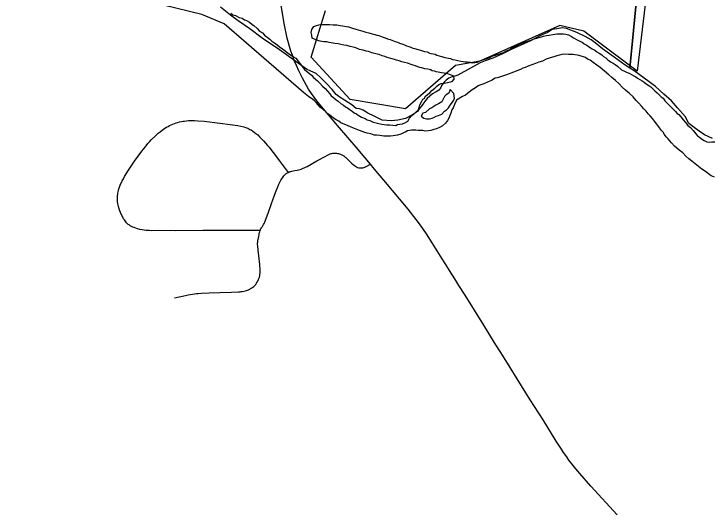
# Model space of a CAD drawing. Extents: x -1.4 to 35.4, y 0 to 22.
# Drawn here: x 20.238 to 20.949, y 15.379 to 15.887 of the extents above; entities that cross this region are included whole.
import ezdxf

# ---------------------------------------------------------------- set-up
doc = ezdxf.new("R2010")
doc.units = 0
for name, color, linetype in [('GM_X_Corporation', 7, 'Continuous'), ('GM_X_County_Road', 7, 'Continuous'), ('GM_X_Major_River', 7, 'Continuous'), ('GM_X_Minor_Lake', 7, 'Continuous'), ('GM_X_Section', 7, 'Continuous'), ('GM_X_Township_Road', 7, 'Continuous')]:
    doc.layers.add(name, color=color, linetype=linetype)

msp = doc.modelspace()

# ---------------------------------------------------------------- linework, layer by layer
at = {"layer": 'GM_X_Corporation'}
msp.add_lwpolyline([(20.88931, 15.96809), (20.87273, 15.82912), (20.81834, 15.86974), (20.79407, 15.87575), (20.7125, 15.83929), (20.68793, 15.83469), (20.63679, 15.79087), (20.58056, 15.80019), (20.54093, 15.84332), (20.55529, 15.89099)], dxfattribs=at)
at = {"layer": 'GM_X_County_Road'}
for points in [[(20.60123, 15.73423), (20.58677, 15.75151), (20.57831, 15.76146), (20.56779, 15.77362), (20.55299, 15.79113), (20.54649, 15.79902), (20.54379, 15.80264), (20.54124, 15.80626), (20.53819, 15.81086), (20.53598, 15.81456), (20.534, 15.81809), (20.53195, 15.82195), (20.52997, 15.8259), (20.52833, 15.82927), (20.52578, 15.83486), (20.52364, 15.83996), (20.52167, 15.84522), (20.52019, 15.84957), (20.51871, 15.85418), (20.51773, 15.85779), (20.5165, 15.86273), (20.51526, 15.86782), (20.51427, 15.87251), (20.51329, 15.87769), (20.5095, 15.9003)], [(20.85241, 15.37694), (20.82549, 15.40642), (20.81439, 15.419), (20.8102, 15.42393), (20.80617, 15.42895), (20.80329, 15.43289), (20.80108, 15.43602), (20.79787, 15.44054), (20.79557, 15.44399), (20.79031, 15.45221), (20.77691, 15.47391), (20.76392, 15.4943), (20.7506, 15.51567), (20.74329, 15.52718), (20.7355, 15.53966), (20.72733, 15.55283), (20.71652, 15.57022), (20.69749, 15.60076), (20.69126, 15.61071), (20.68702, 15.6175), (20.68184, 15.62591), (20.67782, 15.63217), (20.67416, 15.63799), (20.66914, 15.64604), (20.66413, 15.65418), (20.65829, 15.66319), (20.65525, 15.66766), (20.65213, 15.67202), (20.64777, 15.67786), (20.63945, 15.68832), (20.61481, 15.71813), (20.60527, 15.72939), (20.60123, 15.73423)]]:
    msp.add_lwpolyline(points, dxfattribs=at)
at = {"layer": 'GM_X_Major_River'}
for points in [[(20.53299, 15.80732), (20.45215, 15.87717), (20.42966, 15.88679), (20.39053, 15.89641), (20.3782, 15.90352), (20.35079, 15.92918), (20.32642, 15.95552), (20.30198, 15.96253), (20.28028, 15.95696), (20.21154, 15.93012)], [(20.58619, 15.85272), (20.58354, 15.85351), (20.58051, 15.85432), (20.5771, 15.85513), (20.57407, 15.85555), (20.57105, 15.85635), (20.56839, 15.85677), (20.56498, 15.8572), (20.56309, 15.85761), (20.5612, 15.85801), (20.5593, 15.85842), (20.55665, 15.85884), (20.55361, 15.85888), (20.55172, 15.85929), (20.54983, 15.8597), (20.54642, 15.86051), (20.54416, 15.86168), (20.54189, 15.86285), (20.54155, 15.8659), (20.54083, 15.86857), (20.54162, 15.87159), (20.54356, 15.87461), (20.54623, 15.87571), (20.54852, 15.87643), (20.55232, 15.87676), (20.5546, 15.87673), (20.55687, 15.87669), (20.55953, 15.87665), (20.56332, 15.87622), (20.56522, 15.87619), (20.56712, 15.87617), (20.57053, 15.87574), (20.5728, 15.87533), (20.57886, 15.8741), (20.58302, 15.8729), (20.58642, 15.87171), (20.5887, 15.8713), (20.59096, 15.87051), (20.59361, 15.86971), (20.59664, 15.8689), (20.59967, 15.8681), (20.60307, 15.86729), (20.60572, 15.86649), (20.60761, 15.86571), (20.60988, 15.86529), (20.61328, 15.86411), (20.61631, 15.86292), (20.61857, 15.86213), (20.62122, 15.86133), (20.62462, 15.86014), (20.62651, 15.85936), (20.62878, 15.85856), (20.63067, 15.85778), (20.63407, 15.85659), (20.63596, 15.8558), (20.63785, 15.85501), (20.64012, 15.85422), (20.64238, 15.85343), (20.64427, 15.85264), (20.64616, 15.85223), (20.64995, 15.85104), (20.65222, 15.85063), (20.65411, 15.84984), (20.65638, 15.84905), (20.65903, 15.84863), (20.66129, 15.84746), (20.66318, 15.84705), (20.66508, 15.84664), (20.66697, 15.84624), (20.66886, 15.84545), (20.67113, 15.84465), (20.67378, 15.84386), (20.6768, 15.84305), (20.68286, 15.84183), (20.68475, 15.84104), (20.6874, 15.84062), (20.69005, 15.83983), (20.69308, 15.8394), (20.69574, 15.83898), (20.69763, 15.83858), (20.69953, 15.83855), (20.70256, 15.83813), (20.70483, 15.83771), (20.70749, 15.83805), (20.70977, 15.8384), (20.71168, 15.83913), (20.71473, 15.84023), (20.71664, 15.84096), (20.72007, 15.84205), (20.72198, 15.84279), (20.7258, 15.84463), (20.72846, 15.84535), (20.73037, 15.84608), (20.73266, 15.84681), (20.73457, 15.84754), (20.73685, 15.84827), (20.73877, 15.84938), (20.74067, 15.85012), (20.74296, 15.85122), (20.74526, 15.85271), (20.74755, 15.85382)], [(20.74755, 15.85382), (20.75061, 15.85529), (20.75366, 15.85677), (20.75633, 15.85787), (20.75901, 15.85897), (20.76129, 15.8597), (20.76435, 15.8608), (20.76701, 15.86152), (20.7693, 15.86225), (20.7754, 15.86406), (20.7773, 15.86479), (20.78035, 15.8655), (20.78301, 15.86585), (20.78682, 15.86655), (20.7891, 15.8669), (20.791, 15.86725), (20.79366, 15.86722), (20.79594, 15.86718), (20.79783, 15.86715), (20.80011, 15.86674), (20.80275, 15.86594), (20.80577, 15.86438), (20.80803, 15.86321), (20.8118, 15.86087), (20.81445, 15.8597), (20.81671, 15.85852), (20.81897, 15.85697), (20.8216, 15.85541), (20.82424, 15.85348), (20.82688, 15.85192), (20.82951, 15.85036), (20.83177, 15.84881), (20.83403, 15.84726), (20.83667, 15.8457), (20.83855, 15.84415), (20.84081, 15.8426), (20.84306, 15.84067), (20.84569, 15.83873), (20.84833, 15.83717), (20.85022, 15.836), (20.85285, 15.83407), (20.85698, 15.83059), (20.86038, 15.82864), (20.86264, 15.82785), (20.86453, 15.82706), (20.86943, 15.82433), (20.87132, 15.82316), (20.8732, 15.822), (20.87546, 15.82044), (20.87772, 15.81927), (20.87998, 15.81772), (20.88186, 15.81617), (20.8845, 15.81461), (20.88676, 15.81306), (20.88863, 15.81114), (20.89088, 15.8092), (20.89313, 15.80689), (20.89538, 15.80458), (20.89726, 15.80303), (20.89914, 15.80148), (20.901, 15.7988), (20.90363, 15.7961), (20.90625, 15.7934), (20.90963, 15.78993), (20.91188, 15.788), (20.91337, 15.78608), (20.91526, 15.78491), (20.91713, 15.78261), (20.91975, 15.77953), (20.92199, 15.77684), (20.92423, 15.77377), (20.92724, 15.77182), (20.92986, 15.76875), (20.93248, 15.76529), (20.93435, 15.76336), (20.93623, 15.76182), (20.93924, 15.75949), (20.94112, 15.75832), (20.94376, 15.75715), (20.94642, 15.75673), (20.9487, 15.75708), (20.95173, 15.75703)], [(20.534, 15.83075), (20.54104, 15.82487), (20.54329, 15.82255), (20.54517, 15.82101), (20.54742, 15.81908), (20.54967, 15.81676), (20.55229, 15.81368), (20.55492, 15.81137), (20.55754, 15.80867), (20.55978, 15.80598), (20.56128, 15.80406), (20.56353, 15.80212), (20.56616, 15.79981), (20.56842, 15.79863), (20.57143, 15.79593), (20.57369, 15.79438), (20.57595, 15.79283), (20.57783, 15.79166), (20.58046, 15.78972), (20.58272, 15.78817), (20.5846, 15.78662), (20.58686, 15.78545), (20.58874, 15.78428), (20.59214, 15.78233), (20.59592, 15.78076), (20.5978, 15.77959), (20.60045, 15.7788), (20.60384, 15.77723), (20.60687, 15.77642), (20.6099, 15.77562), (20.61293, 15.7752), (20.6152, 15.77478), (20.61785, 15.77437), (20.62089, 15.77432), (20.62392, 15.7739), (20.62696, 15.77386), (20.62887, 15.77459), (20.63115, 15.77493), (20.63381, 15.77528), (20.6361, 15.77638), (20.63917, 15.77824), (20.6411, 15.78125), (20.64341, 15.78388), (20.64994, 15.78948), (20.65073, 15.79213), (20.65152, 15.79478), (20.65308, 15.7978), (20.65463, 15.80044), (20.65654, 15.80155), (20.65694, 15.80344), (20.65924, 15.80531), (20.66155, 15.80718), (20.66385, 15.80942), (20.66692, 15.81166), (20.66846, 15.81354), (20.67076, 15.8154), (20.67343, 15.8165), (20.67609, 15.81685), (20.678, 15.8172), (20.68257, 15.81827), (20.68447, 15.81863), (20.6864, 15.82088), (20.68605, 15.82392), (20.68341, 15.8251), (20.68001, 15.82629), (20.67812, 15.8267), (20.67622, 15.82711), (20.67357, 15.82752), (20.67016, 15.82795), (20.66827, 15.82836), (20.66638, 15.82915), (20.6641, 15.82956), (20.66221, 15.83035), (20.65957, 15.83114), (20.65654, 15.83157), (20.65351, 15.83237), (20.65162, 15.83278), (20.64935, 15.83357), (20.64708, 15.83436), (20.64481, 15.83515), (20.64254, 15.83595), (20.63876, 15.83714), (20.63574, 15.83794), (20.63309, 15.83874), (20.63044, 15.83954), (20.62779, 15.84034), (20.62553, 15.84113), (20.62325, 15.84154), (20.61834, 15.84313), (20.61569, 15.84393), (20.61304, 15.84473), (20.61002, 15.84591), (20.60813, 15.84632), (20.60548, 15.84712), (20.60245, 15.84792), (20.59905, 15.84911), (20.59678, 15.84952), (20.59375, 15.85033), (20.59185, 15.85073), (20.58996, 15.85114), (20.58619, 15.85272)], [(20.86465, 15.80654), (20.8609, 15.80963), (20.85752, 15.81272), (20.85452, 15.81618), (20.85077, 15.81966), (20.84701, 15.82275), (20.84401, 15.82545), (20.83499, 15.8328), (20.8316, 15.83513), (20.82784, 15.83785), (20.82483, 15.84017), (20.82219, 15.84135), (20.82031, 15.84289), (20.81804, 15.84368), (20.81578, 15.84448), (20.81388, 15.84489), (20.81161, 15.8453), (20.80934, 15.84571), (20.80744, 15.84612), (20.80554, 15.84615), (20.80289, 15.84618), (20.79909, 15.84624), (20.79605, 15.8459), (20.79377, 15.84555), (20.7911, 15.84483), (20.78805, 15.84374), (20.78424, 15.84265), (20.78004, 15.84119), (20.77622, 15.83935), (20.77279, 15.83826), (20.76936, 15.83679), (20.76555, 15.8357), (20.76174, 15.83424), (20.75868, 15.83276), (20.75639, 15.83203), (20.7541, 15.83093), (20.75181, 15.8302), (20.74952, 15.82909), (20.74685, 15.82799), (20.74418, 15.82689), (20.74075, 15.8258), (20.7377, 15.8247), (20.73465, 15.82361), (20.73274, 15.82287), (20.73007, 15.82215), (20.72817, 15.8218), (20.72435, 15.81957), (20.72091, 15.8181), (20.71671, 15.81626), (20.71366, 15.81517), (20.71099, 15.81407), (20.70831, 15.8122), (20.70486, 15.80997), (20.7018, 15.80774), (20.69796, 15.80475), (20.69491, 15.80328), (20.68879, 15.79956), (20.68683, 15.79503), (20.68527, 15.79164), (20.68411, 15.78975), (20.68293, 15.78635), (20.68214, 15.78408), (20.68135, 15.78181), (20.67979, 15.77879), (20.67748, 15.77617), (20.67441, 15.77355), (20.67135, 15.7717), (20.6683, 15.77022), (20.66563, 15.7695), (20.66258, 15.76878), (20.65992, 15.76844), (20.65688, 15.76811), (20.65461, 15.76852), (20.65233, 15.76855), (20.64967, 15.76859), (20.6474, 15.769), (20.64513, 15.76904), (20.64285, 15.76907), (20.64094, 15.76872), (20.63904, 15.76836), (20.63713, 15.76725), (20.63484, 15.76614), (20.63217, 15.76504), (20.62874, 15.76395), (20.62645, 15.7636), (20.62417, 15.76326), (20.62151, 15.76292), (20.61847, 15.76296), (20.61468, 15.76301), (20.61088, 15.76345), (20.60747, 15.76388), (20.60482, 15.76391), (20.60142, 15.7651), (20.59801, 15.76591), (20.59536, 15.76671), (20.59271, 15.76751), (20.59007, 15.76869), (20.58667, 15.76987), (20.58403, 15.77105), (20.581, 15.77224), (20.57836, 15.77341)], [(20.68247, 15.81029), (20.68168, 15.80841), (20.6809, 15.80652), (20.67823, 15.80504), (20.67668, 15.80316), (20.67552, 15.80128), (20.67396, 15.79788), (20.67051, 15.79565), (20.66784, 15.79455), (20.66363, 15.79157), (20.66134, 15.79084), (20.65712, 15.7871), (20.65445, 15.78638), (20.6529, 15.78336), (20.65553, 15.78104), (20.65818, 15.78063), (20.66121, 15.78058), (20.66388, 15.7813), (20.66579, 15.78204), (20.66808, 15.78314), (20.67037, 15.78387), (20.6738, 15.78534), (20.6765, 15.78834), (20.67879, 15.78983), (20.68072, 15.7917), (20.68227, 15.79434), (20.68458, 15.79735), (20.68613, 15.7996), (20.68691, 15.80149), (20.68621, 15.80644), (20.68247, 15.81029)], [(20.57836, 15.77341), (20.57119, 15.77656), (20.56893, 15.77811), (20.56629, 15.77967), (20.56365, 15.78122), (20.56139, 15.78278), (20.55876, 15.78509), (20.55576, 15.7878), (20.55313, 15.79011), (20.5505, 15.79205), (20.54788, 15.79475), (20.54601, 15.79706), (20.54413, 15.79898), (20.54225, 15.80053), (20.54037, 15.8017), (20.53811, 15.80325), (20.53299, 15.80732)], [(20.95166, 15.72093), (20.94827, 15.7225), (20.94525, 15.72445), (20.94224, 15.72677), (20.93848, 15.72911), (20.93509, 15.73181), (20.93171, 15.73452), (20.92833, 15.73723), (20.92532, 15.73993), (20.92232, 15.74264), (20.91932, 15.74572), (20.91556, 15.74843), (20.91294, 15.75113), (20.91068, 15.75268), (20.90768, 15.75615), (20.90619, 15.75807), (20.90431, 15.75999), (20.90245, 15.7623), (20.90058, 15.76461), (20.89909, 15.76691), (20.89721, 15.76883), (20.89498, 15.77229), (20.89273, 15.77498), (20.89049, 15.77805), (20.88825, 15.78074), (20.886, 15.78343), (20.88413, 15.78574), (20.88189, 15.78843), (20.87964, 15.79075), (20.87702, 15.79344), (20.8744, 15.79652), (20.87178, 15.79922), (20.86879, 15.80306), (20.86465, 15.80654)]]:
    msp.add_lwpolyline(points, dxfattribs=at)
at = {"layer": 'GM_X_Minor_Lake'}
msp.add_lwpolyline([(20.45898, 15.8882), (20.46122, 15.88664), (20.46386, 15.88583), (20.46761, 15.88387), (20.47063, 15.88305), (20.47288, 15.88149), (20.47513, 15.88069), (20.47814, 15.87912), (20.48075, 15.87679), (20.48262, 15.87562), (20.48598, 15.87252), (20.4882, 15.86983), (20.49121, 15.86825), (20.49344, 15.86593), (20.49605, 15.86361), (20.49867, 15.86166), (20.50091, 15.85972), (20.50277, 15.85817), (20.50465, 15.85738), (20.50839, 15.85427), (20.51176, 15.85193), (20.51399, 15.84999), (20.51661, 15.84767), (20.52035, 15.84532), (20.52298, 15.84375), (20.52522, 15.8422), (20.534, 15.83075)], dxfattribs=at)
at = {"layer": 'GM_X_Section'}
for points in [[(20.95168, 16.72111), (20.86533, 15.83207), (20.86045, 15.83517), (20.8492, 15.84328), (20.83759, 15.85178), (20.8301, 15.85795), (20.82598, 15.86103), (20.81998, 15.86453), (20.81132, 15.86845), (20.80078, 15.87239), (20.79624, 15.8732), (20.79093, 15.87215), (20.78637, 15.87146), (20.78141, 15.8685), (20.77378, 15.8652), (20.76424, 15.86004), (20.75357, 15.85527), (20.74519, 15.85161), (20.73565, 15.84682), (20.72574, 15.84242), (20.71813, 15.8395), (20.7128, 15.83768), (20.69027, 15.82514), (20.68723, 15.82404), (20.68457, 15.82333), (20.68113, 15.82186), (20.67846, 15.82001), (20.67615, 15.81777), (20.67384, 15.81477), (20.67266, 15.81176), (20.67074, 15.80989), (20.66806, 15.80804), (20.66424, 15.80583), (20.65887, 15.80135), (20.65618, 15.79799), (20.65386, 15.79461), (20.65077, 15.79087), (20.64921, 15.78787), (20.64386, 15.78453), (20.63699, 15.78084), (20.62902, 15.77907), (20.62219, 15.77841), (20.61311, 15.7793), (20.60484, 15.7832), (20.59845, 15.78632), (20.59395, 15.78942), (20.59018, 15.79061), (20.58677, 15.79104), (20.58229, 15.79489), (20.57478, 15.79955), (20.57028, 15.80226), (20.56616, 15.80535), (20.56206, 15.81034), (20.5561, 15.81686), (20.5505, 15.82262), (20.54602, 15.82685), (20.54037, 15.8292), (20.53618, 15.83116), (20.5227, 15.84074), (20.50847, 15.85082), (20.49086, 15.86283), (20.47851, 15.87212), (20.46653, 15.88026), (20.45866, 15.88607), (20.44857, 15.89418)], [(20.94949, 15.76041), (20.94121, 15.76431), (20.93597, 15.7678), (20.93072, 15.77166), (20.92548, 15.77591), (20.92179, 15.78278), (20.91396, 15.7916), (20.90763, 15.79888), (20.89978, 15.80581), (20.89157, 15.81351), (20.87995, 15.82201), (20.86983, 15.82935), (20.86533, 15.83207), (20.95168, 16.72111)]]:
    msp.add_lwpolyline(points, dxfattribs=at)
at = {"layer": 'GM_X_Township_Road'}
for points in [[(20.48883, 15.66669), (20.48328, 15.66669), (20.47054, 15.66669), (20.45114, 15.66689), (20.43067, 15.66673), (20.40313, 15.66657), (20.38587, 15.66665), (20.37823, 15.66657), (20.37576, 15.66665), (20.37296, 15.66685), (20.37064, 15.66714), (20.36861, 15.66747), (20.36633, 15.66792), (20.36409, 15.66846), (20.3623, 15.66903), (20.36055, 15.66969), (20.3593, 15.67022), (20.35792, 15.67092), (20.35671, 15.67162), (20.35545, 15.6724), (20.35453, 15.67302), (20.35361, 15.67373), (20.35272, 15.67462), (20.35198, 15.67553), (20.35129, 15.67651), (20.35061, 15.67758), (20.34992, 15.67865), (20.34935, 15.67976), (20.34746, 15.68348), (20.34668, 15.68523), (20.346, 15.68692), (20.34533, 15.68888), (20.34472, 15.69108), (20.34438, 15.69254), (20.34403, 15.6943), (20.3438, 15.69587), (20.34368, 15.69677), (20.3436, 15.69796), (20.34356, 15.69932), (20.3436, 15.7008), (20.34372, 15.70232), (20.34384, 15.70356), (20.34403, 15.70471), (20.34429, 15.70619), (20.34467, 15.70758), (20.34508, 15.70906), (20.34569, 15.71091), (20.34641, 15.71285), (20.34717, 15.71453), (20.34791, 15.71613), (20.34855, 15.71744), (20.34964, 15.71955), (20.35094, 15.72181), (20.35483, 15.72807), (20.36096, 15.73726), (20.3684, 15.74753), (20.37169, 15.75173), (20.37469, 15.75542), (20.37627, 15.75723), (20.37806, 15.75921), (20.38193, 15.76299), (20.38367, 15.76455), (20.38521, 15.76586), (20.38721, 15.76743), (20.38908, 15.76883), (20.39195, 15.77088), (20.39366, 15.77195), (20.39524, 15.77285), (20.3967, 15.77364), (20.39829, 15.77441), (20.39983, 15.77507), (20.40165, 15.77581), (20.40324, 15.77634), (20.40494, 15.77688), (20.40677, 15.77737), (20.40881, 15.77779), (20.41035, 15.77807), (20.41176, 15.77828), (20.41376, 15.77848), (20.41596, 15.77869), (20.41834, 15.77877), (20.42194, 15.77869), (20.42535, 15.77853), (20.43182, 15.77803), (20.44768, 15.77614), (20.45837, 15.77482), (20.46618, 15.77367), (20.46933, 15.77301), (20.47243, 15.77227), (20.47409, 15.77178), (20.47529, 15.77133), (20.47637, 15.77088), (20.47747, 15.77034), (20.47853, 15.76981), (20.47966, 15.76916), (20.48145, 15.76796), (20.48287, 15.76693), (20.48445, 15.7657), (20.4864, 15.76405), (20.48832, 15.76229), (20.49035, 15.76028), (20.4923, 15.75826), (20.49446, 15.75583), (20.49649, 15.75349), (20.49805, 15.75152), (20.49972, 15.74934), (20.50449, 15.74309), (20.50819, 15.73816), (20.51221, 15.73274), (20.51726, 15.72594)], [(20.48883, 15.66669), (20.48923, 15.66766), (20.48965, 15.66857), (20.49018, 15.66943), (20.49067, 15.67017), (20.49121, 15.67091), (20.49166, 15.67157), (20.49231, 15.67276), (20.49297, 15.67403), (20.4935, 15.67535), (20.49421, 15.67716), (20.49692, 15.68443), (20.50002, 15.69327), (20.50347, 15.70289), (20.50504, 15.70708), (20.50674, 15.71127), (20.50799, 15.71398), (20.50908, 15.71608), (20.51011, 15.71801), (20.51101, 15.71953), (20.51172, 15.72056), (20.51241, 15.7215), (20.51307, 15.72233), (20.51385, 15.72327), (20.51467, 15.72409), (20.51548, 15.72479), (20.5162, 15.72532), (20.51726, 15.72594), (20.5185, 15.72652), (20.51935, 15.72682), (20.52001, 15.72698), (20.52104, 15.7272), (20.52431, 15.72779), (20.52643, 15.72812), (20.52818, 15.72845), (20.52947, 15.72878), (20.5307, 15.72923), (20.53204, 15.72977), (20.53664, 15.73198), (20.54675, 15.73758), (20.55497, 15.74226), (20.55761, 15.74365), (20.55882, 15.74423), (20.56009, 15.74477), (20.56108, 15.7451), (20.56194, 15.7453), (20.56301, 15.74551), (20.56416, 15.74559), (20.5656, 15.74555), (20.56663, 15.74547), (20.56781, 15.7453), (20.5686, 15.74514), (20.56967, 15.74485), (20.57061, 15.74452), (20.57133, 15.74423), (20.57271, 15.74354), (20.57413, 15.74267), (20.57559, 15.7416), (20.57624, 15.74103), (20.5769, 15.74041), (20.58089, 15.73651), (20.58199, 15.73548), (20.58356, 15.73412), (20.58483, 15.73313), (20.58588, 15.73235), (20.58703, 15.73161), (20.58818, 15.73108)], [(20.58818, 15.73108), (20.58923, 15.73071), (20.59024, 15.73051), (20.59137, 15.73043), (20.59238, 15.73051), (20.59346, 15.73067), (20.59435, 15.73092), (20.59535, 15.73133), (20.59671, 15.73194), (20.60123, 15.73423)], [(20.48745, 15.64099), (20.48687, 15.64658), (20.4864, 15.65101), (20.48632, 15.65241), (20.48635, 15.65369), (20.48648, 15.6548), (20.48664, 15.65607), (20.4874, 15.66079), (20.48775, 15.66273), (20.48804, 15.66404), (20.48841, 15.6654), (20.48883, 15.66669)], [(20.40179, 15.59799), (20.41303, 15.60063), (20.4155, 15.60116), (20.41753, 15.60153), (20.41985, 15.60194), (20.42199, 15.60227), (20.42392, 15.60247), (20.42592, 15.60264), (20.42908, 15.60283), (20.4371, 15.60317), (20.44767, 15.60353), (20.45968, 15.60379), (20.46675, 15.60416), (20.4686, 15.60432), (20.46963, 15.60445), (20.47049, 15.60457), (20.47217, 15.60486), (20.47361, 15.60519), (20.47497, 15.6056), (20.47604, 15.60597), (20.4769, 15.60634), (20.47822, 15.60695), (20.4792, 15.60753), (20.48036, 15.60827), (20.48146, 15.60905), (20.48241, 15.60979), (20.48335, 15.61064), (20.48438, 15.61189), (20.48523, 15.61311), (20.48594, 15.61419), (20.48656, 15.6153), (20.48709, 15.61649), (20.48763, 15.61789), (20.48808, 15.61921), (20.48845, 15.62064), (20.4887, 15.62196), (20.48886, 15.62356), (20.48892, 15.62512), (20.48894, 15.62681), (20.48884, 15.62841), (20.4887, 15.63026), (20.48851, 15.63211), (20.48745, 15.64099)]]:
    msp.add_lwpolyline(points, dxfattribs=at)

doc.saveas('drawing.dxf')
